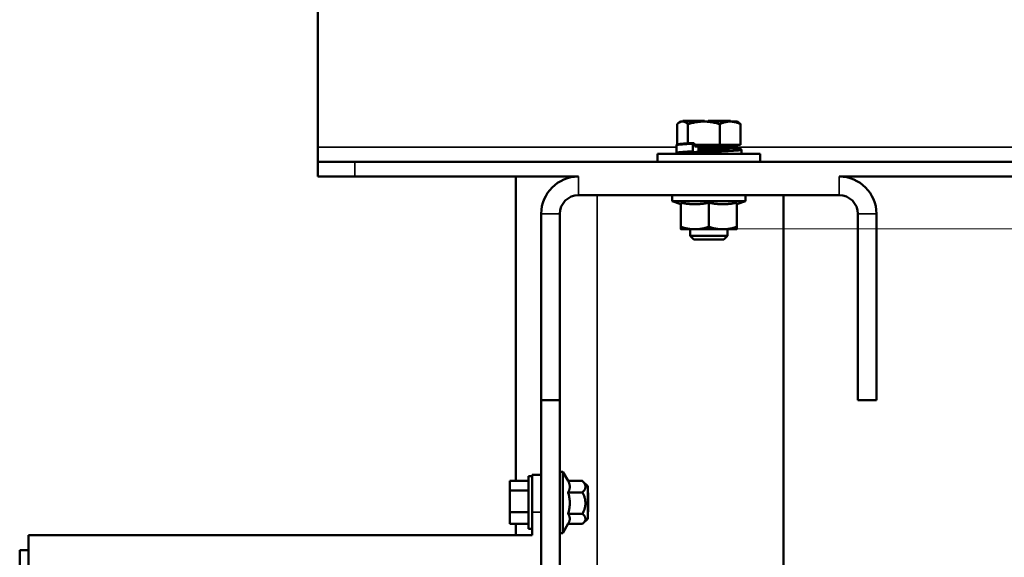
# Model space of a CAD drawing. Header units: inches. Extents: x 1 to 271, y 5 to 171.
# Tile 277 of 334: x 126.98 to 140.2, y 115.48 to 122.7. Entities that reach past the tile are written whole.
import ezdxf

# ---------------------------------------------------------------- set-up
doc = ezdxf.new("R2010")
doc.units = ezdxf.units.IN
doc.header["$LTSCALE"] = 8
doc.header["$MEASUREMENT"] = 0
doc.layers.add('Visible (ANSI)', color=7, linetype='Continuous', lineweight=50)
doc.layers.add('Visible Narrow (ANSI)', color=7, linetype='Continuous', lineweight=35)

msp = doc.modelspace()

# ---------------------------------------------------------------- linework, layer by layer
at = {"layer": 'Visible (ANSI)'}
for p, q in [((130.982, 120.985), (130.982, 123.897)), ((135.858, 121.33), (135.834, 121.317)), ((135.858, 121.33), (136.607, 121.33)), ((135.917, 121.34), (135.882, 121.34)), ((135.882, 121.33), (135.882, 121.34)), ((135.917, 121.34), (136.158, 121.34)), ((136.175, 121.34), (136.158, 121.34)), ((136.175, 121.33), (136.175, 121.34)), ((136.27, 121.34), (136.222, 121.34)), ((136.222, 121.33), (136.222, 121.34)), ((136.28, 121.34), (136.27, 121.34)), ((136.27, 121.33), (136.27, 121.34)), ((136.28, 121.34), (136.478, 121.34)), ((136.521, 121.34), (136.478, 121.34)), ((136.521, 121.33), (136.521, 121.34)), ((136.607, 121.33), (136.631, 121.317)), ((135.806, 121.297), (135.806, 121.023)), ((135.952, 121.297), (135.952, 121.034)), ((136.378, 121.297), (136.378, 121.017)), ((136.658, 121.297), (136.658, 121.017)), ((130.982, 120.788), (130.982, 120.985)), ((135.796, 121.009), (135.796, 120.914)), ((135.972, 121.039), (135.972, 121.039)), ((136.016, 121.028), (136.016, 120.934)), ((136.033, 121.042), (136.033, 121.017)), ((136.378, 121.017), (136.033, 121.017)), ((136.043, 121.017), (136.043, 120.997)), ((136.043, 120.997), (136.607, 120.997)), ((136.095, 120.93), (136.095, 120.981)), ((136.387, 120.947), (136.095, 120.947)), ((136.658, 121.017), (136.378, 121.017)), ((136.49, 120.972), (136.49, 120.96)), ((136.494, 120.961), (136.494, 120.961)), ((136.607, 121.017), (136.607, 120.997)), ((136.669, 120.948), (136.669, 120.897)), ((136.92, 120.897), (135.545, 120.897)), ((135.545, 120.788), (135.545, 120.897)), ((135.973, 120.919), (135.973, 120.919)), ((135.982, 120.904), (135.982, 120.897)), ((136.062, 120.897), (136.062, 120.911)), ((136.92, 120.788), (136.92, 120.897)), ((130.982, 120.788), (130.982, 120.592)), ((130.982, 120.788), (131.482, 120.788)), ((131.482, 120.788), (167.824, 120.788)), ((131.482, 120.592), (130.982, 120.592)), ((131.482, 120.592), (134.482, 120.592)), ((133.64, 120.592), (133.64, 116.505)), ((137.982, 120.592), (164.482, 120.592)), ((137.982, 120.342), (134.482, 120.342)), ((135.74, 120.342), (135.74, 120.263)), ((136.724, 120.263), (135.74, 120.263)), ((135.857, 120.22), (135.74, 120.263)), ((136.607, 120.22), (136.724, 120.263)), ((136.724, 120.342), (136.724, 120.263)), ((137.232, 120.342), (137.232, 109.977)), ((135.857, 119.917), (135.857, 120.241)), ((136.232, 119.917), (136.232, 120.241)), ((136.607, 119.917), (136.607, 120.241)), ((133.982, 120.092), (133.982, 117.592)), ((134.232, 117.592), (134.232, 120.092)), ((138.232, 117.592), (138.232, 120.092)), ((138.482, 117.592), (138.482, 120.092)), ((135.857, 119.884), (136.045, 119.884)), ((135.982, 119.884), (135.982, 119.795)), ((136.045, 119.884), (136.42, 119.884)), ((136.42, 119.884), (136.607, 119.884)), ((136.482, 119.884), (136.482, 119.795)), ((136.482, 119.795), (135.982, 119.795)), ((136.03, 119.747), (135.982, 119.795)), ((136.434, 119.747), (136.03, 119.747)), ((136.434, 119.747), (136.482, 119.795)), ((133.982, 115.746), (133.982, 117.592)), ((134.232, 117.592), (133.982, 117.592)), ((134.232, 110.001), (134.232, 117.592)), ((138.232, 117.592), (138.482, 117.592)), ((133.812, 115.864), (133.812, 116.57)), ((133.812, 116.57), (133.862, 116.57)), ((133.862, 116.087), (133.862, 116.587)), ((133.862, 116.587), (133.982, 116.587)), ((134.272, 116.628), (134.232, 116.628)), ((134.272, 116.628), (134.272, 115.805)), ((134.343, 116.505), (134.272, 116.628)), ((133.562, 116.505), (133.562, 116.375)), ((133.562, 116.505), (133.812, 116.505)), ((134.343, 116.505), (134.537, 116.505)), ((134.607, 116.435), (134.543, 116.5)), ((134.607, 115.998), (134.607, 116.435)), ((133.562, 116.375), (133.562, 116.087)), ((133.562, 116.375), (133.812, 116.375)), ((134.343, 116.352), (134.537, 116.352)), ((134.612, 116.343), (134.607, 116.348)), ((134.612, 116.09), (134.612, 116.343)), ((133.562, 116.087), (133.562, 115.928)), ((133.562, 116.087), (133.812, 116.087)), ((133.862, 116.087), (133.862, 115.777)), ((134.343, 116.063), (134.537, 116.063)), ((134.612, 116.09), (134.607, 116.085)), ((133.562, 115.928), (133.812, 115.928)), ((133.64, 115.928), (133.64, 115.777)), ((134.346, 115.934), (134.272, 115.805)), ((134.343, 115.928), (134.537, 115.928)), ((134.607, 115.998), (134.543, 115.934)), ((127.102, 99.777), (127.102, 115.777)), ((133.862, 115.777), (127.102, 115.777)), ((133.812, 115.864), (133.862, 115.864)), ((134.272, 115.805), (134.232, 115.805)), ((133.982, 99.467), (133.982, 115.746)), ((127.102, 115.574), (126.982, 115.574)), ((126.982, 99.974), (126.982, 115.574))]:
    msp.add_line(p, q, dxfattribs=at)
for centre, radius, start, end in [((136.515, 120.972), 0.025, 90, 180), ((134.482, 120.092), 0.5, 90, 180), ((137.982, 120.092), 0.5, 0, 90), ((134.482, 120.092), 0.25, 90, 180), ((137.982, 120.092), 0.25, 0, 90), ((151.232, 104.592), 15, 2.8538, 358.7586)]:
    msp.add_arc(centre, radius, start, end, dxfattribs=at)
for centre, major_axis, ratio, start_param, end_param in [((135.944, 121.021), (0.0037, 0.0168), 0.593425, 5.760981, 6.460384), ((136.022, 121.028), (0, 0.0133), 0.444285, 0.02516, 1.565877), ((136.022, 120.934), (0, 0.0133), 0.444529, 1.56625, 3.110261), ((136.068, 120.911), (0, 0.0133), 0.444304, 0.030862, 1.574962), ((136.089, 120.93), (-0.0001, 0.0133), 0.444623, 4.437535, 4.703634)]:
    msp.add_ellipse(centre, major_axis=major_axis, ratio=ratio, start_param=start_param, end_param=end_param, dxfattribs=at)
for points, weights in [([(135.952, 121.297), (135.879, 121.359), (135.806, 121.297)], [1.6829226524, 1.94327169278, 1.6829226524]), ([(136.378, 121.297), (136.165, 121.359), (135.952, 121.297)], [1.6829226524, 1.94327169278, 1.6829226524]), ([(136.658, 121.297), (136.518, 121.359), (136.378, 121.297)], [1.6829226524, 1.94327169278, 1.6829226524]), ([(136.631, 121.317), (136.644, 121.309), (136.658, 121.297)], [1.75860269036, 1.72887251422, 1.6829226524]), ([(136.232, 120.241), (136.045, 120.202), (135.857, 120.241)], [1.07315885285, 1.23917710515, 1.07315885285]), ([(136.607, 120.241), (136.42, 120.202), (136.232, 120.241)], [1.07315885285, 1.23917710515, 1.07315885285]), ([(135.857, 119.884), (135.857, 119.884), (135.857, 119.917)], [1, 1.0744744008, 1.07160620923]), ([(135.857, 119.917), (135.958, 119.884), (136.045, 119.884)], [1.07160620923, 1.0744744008, 1]), ([(136.045, 119.884), (136.132, 119.884), (136.232, 119.917)], [1, 1.0744744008, 1.07160620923]), ([(136.232, 119.917), (136.333, 119.884), (136.42, 119.884)], [1.07160620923, 1.0744744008, 1]), ([(136.42, 119.884), (136.507, 119.884), (136.607, 119.917)], [1, 1.0744744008, 1.07160620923]), ([(136.607, 119.917), (136.607, 119.884), (136.607, 119.884)], [1.07160620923, 1.0744744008, 1]), ([(134.343, 116.352), (134.385, 116.428), (134.343, 116.505)], [1.35460304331, 1.5641608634, 1.35460304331]), ([(134.543, 116.5), (134.54, 116.502), (134.537, 116.505)], [1.44827707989, 1.44095213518, 1.4330661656]), ([(134.537, 116.505), (134.609, 116.428), (134.537, 116.352)], [1.4330661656, 1.65476227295, 1.4330661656]), ([(134.343, 116.063), (134.385, 116.208), (134.343, 116.352)], [1.35460304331, 1.5641608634, 1.35460304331]), ([(134.537, 116.352), (134.609, 116.208), (134.537, 116.063)], [1.4330661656, 1.65476227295, 1.4330661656]), ([(134.346, 115.934), (134.384, 115.998), (134.343, 116.063)], [1.36898113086, 1.55670666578, 1.35460304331]), ([(134.537, 116.063), (134.609, 115.996), (134.537, 115.928)], [1.4330661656, 1.65476227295, 1.4330661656])]:
    msp.add_rational_spline(points, weights, degree=2, dxfattribs=at)
for points, knots in [([(135.796, 121.009), (135.796, 121.011), (135.797, 121.014), (135.799, 121.017), (135.8, 121.018), (135.802, 121.021), (135.804, 121.021), (135.807, 121.023), (135.81, 121.024), (135.82, 121.027), (135.831, 121.028), (135.871, 121.033), (135.904, 121.035), (135.946, 121.038)], [0.0000071, 0.0000071, 0.0000071, 0.0000071, 0.0325695, 0.0325695, 0.0628391, 0.0628391, 0.104844, 0.104844, 0.1986261, 0.1986261, 0.4813838, 0.4813838, 0.9044579, 0.9044579, 0.9044579, 0.9044579]), ([(135.952, 121.034), (135.955, 121.036), (135.958, 121.037), (135.964, 121.039), (135.968, 121.039), (135.972, 121.039)], [0.000001, 0.000001, 0.000001, 0.000001, 0.02398603, 0.02398603, 0.05178984, 0.05178984, 0.05178984, 0.05178984]), ([(135.984, 121.04), (135.985, 121.04), (135.986, 121.04), (135.991, 121.04), (135.995, 121.04), (136.002, 121.041), (136.006, 121.041), (136.012, 121.041), (136.015, 121.041), (136.019, 121.042), (136.021, 121.042), (136.022, 121.042)], [0.98442516, 0.98442516, 0.98442516, 0.98442516, 0.98550725, 0.98550725, 0.99077957, 0.99077957, 0.99478417, 0.99478417, 0.99859476, 0.99859476, 1, 1, 1, 1]), ([(135.987, 121.04), (135.994, 121.04), (136, 121.041), (136.014, 121.041), (136.021, 121.042), (136.028, 121.042)], [0.0393483, 0.0393483, 0.0393483, 0.0393483, 0.0961671, 0.0961671, 0.1498875, 0.1498875, 0.1498875, 0.1498875]), ([(136.068, 120.924), (136.079, 120.925), (136.091, 120.926), (136.113, 120.927), (136.124, 120.928), (136.135, 120.929)], [0.000001, 0.000001, 0.000001, 0.000001, 0.1891399, 0.1891399, 0.3747243, 0.3747243, 0.3747243, 0.3747243]), ([(136.084, 120.997), (136.086, 120.997), (136.087, 120.997), (136.09, 120.994), (136.091, 120.992), (136.093, 120.988), (136.094, 120.985), (136.095, 120.982), (136.095, 120.981), (136.095, 120.981)], [-0.28273905, -0.28273905, -0.28273905, -0.28273905, -0.25909315, -0.25909315, -0.23549174, -0.23549174, -0.21195676, -0.21195676, -0.20920644, -0.20920644, -0.20920644, -0.20920644]), ([(136.137, 120.929), (136.165, 120.931), (136.195, 120.933), (136.254, 120.937), (136.284, 120.939), (136.339, 120.944), (136.366, 120.946), (136.413, 120.95), (136.434, 120.952), (136.467, 120.956), (136.48, 120.958), (136.492, 120.96), (136.495, 120.961), (136.496, 120.962), (136.496, 120.962), (136.496, 120.962)], [0.000143, 0.000143, 0.000143, 0.000143, 0.229753, 0.229753, 0.451847, 0.451847, 0.673085, 0.673085, 0.893176, 0.893176, 1.110968, 1.110968, 1.213963, 1.213963, 1.233532, 1.233532, 1.233532, 1.233532]), ([(136.491, 120.979), (136.516, 120.978), (136.54, 120.976), (136.589, 120.973), (136.612, 120.971), (136.637, 120.968), (136.644, 120.966), (136.653, 120.965), (136.656, 120.964), (136.66, 120.962), (136.662, 120.961), (136.665, 120.958), (136.666, 120.957), (136.668, 120.953), (136.669, 120.951), (136.669, 120.948)], [0.1062557, 0.1062557, 0.1062557, 0.1062557, 0.3509179, 0.3509179, 0.6958753, 0.6958753, 0.8702045, 0.8702045, 0.9835685, 0.9835685, 1.0408619, 1.0408619, 1.0709478, 1.0709478, 1.1027708, 1.1027708, 1.1027708, 1.1027708]), ([(135.815, 120.897), (135.812, 120.898), (135.809, 120.899), (135.804, 120.901), (135.803, 120.902), (135.8, 120.904), (135.799, 120.906), (135.797, 120.909), (135.796, 120.912), (135.796, 120.914)], [0, 0, 0, 0, 0.1151468, 0.1151468, 0.1733039, 0.1733039, 0.2038234, 0.2038234, 0.2361547, 0.2361547, 0.2361547, 0.2361547]), ([(136.063, 120.914), (136.048, 120.913), (136.035, 120.911), (136.006, 120.908), (135.991, 120.906), (135.976, 120.903), (135.973, 120.902), (135.969, 120.901), (135.969, 120.901), (135.969, 120.901)], [0.0825989, 0.0825989, 0.0825989, 0.0825989, 0.2224504, 0.2224504, 0.4405348, 0.4405348, 0.5440903, 0.5440903, 0.6033239, 0.6033239, 0.6033239, 0.6033239]), ([(136.022, 120.921), (136.033, 120.92), (136.044, 120.919), (136.058, 120.918), (136.061, 120.918), (136.063, 120.918)], [0.0000044, 0.0000044, 0.0000044, 0.0000044, 0.189659, 0.189659, 0.2354119, 0.2354119, 0.2354119, 0.2354119])]:
    msp.add_open_spline(points, degree=3, knots=knots, dxfattribs=at)
for points in [[(135.972, 121.039), (135.976, 121.039), (135.98, 121.04), (135.984, 121.04)], [(136.033, 121.042), (136.029, 121.042), (136.025, 121.042), (136.022, 121.042)], [(136.132, 120.929), (136.134, 120.929), (136.135, 120.929), (136.137, 120.929)]]:
    msp.add_open_spline(points, degree=3, dxfattribs=at)
at = {"layer": 'Visible Narrow (ANSI)'}
for p, q in [((135.917, 121.33), (135.917, 121.34)), ((136.158, 121.33), (136.158, 121.34)), ((136.28, 121.33), (136.28, 121.34)), ((136.478, 121.33), (136.478, 121.34)), ((130.982, 120.985), (135.796, 120.985)), ((136.095, 120.972), (136.49, 120.972)), ((136.493, 120.985), (165.796, 120.985)), ((136.008, 120.92), (136.008, 120.92)), ((131.482, 120.592), (131.482, 120.788)), ((134.482, 120.592), (134.482, 120.342)), ((137.982, 120.342), (137.982, 120.592)), ((134.732, 120.342), (134.732, 87.342)), ((134.232, 120.092), (133.982, 120.092)), ((138.482, 120.092), (138.232, 120.092)), ((133.862, 116.087), (133.982, 116.087))]:
    msp.add_line(p, q, dxfattribs=at)
for points, knots in [([(135.796, 121.009), (135.796, 121.009), (135.796, 121.009), (135.797, 121.01), (135.797, 121.01), (135.798, 121.011), (135.8, 121.011), (135.804, 121.012), (135.807, 121.013), (135.81, 121.013), (135.811, 121.014), (135.814, 121.014), (135.818, 121.015), (135.827, 121.016), (135.832, 121.016), (135.839, 121.017), (135.841, 121.017), (135.847, 121.018), (135.851, 121.018), (135.861, 121.019), (135.867, 121.02), (135.874, 121.02), (135.874, 121.02), (135.88, 121.021), (135.886, 121.021), (135.893, 121.022), (135.894, 121.022), (135.903, 121.022), (135.911, 121.023), (135.928, 121.024), (135.937, 121.024), (135.95, 121.025), (135.953, 121.025), (135.964, 121.026), (135.972, 121.026), (135.984, 121.027), (135.988, 121.027), (135.996, 121.027), (135.999, 121.028), (136.005, 121.028), (136.008, 121.028), (136.013, 121.028), (136.014, 121.028), (136.016, 121.028)], [0.8275264, 0.8275264, 0.8275264, 0.8275264, 0.8354909, 0.8354909, 0.8405797, 0.8405797, 0.8550725, 0.8550725, 0.8689318, 0.8689318, 0.8695652, 0.8695652, 0.884058, 0.884058, 0.8985507, 0.8985507, 0.9030477, 0.9030477, 0.9130435, 0.9130435, 0.9266606, 0.9266606, 0.9275362, 0.9275362, 0.9395132, 0.9395132, 0.942029, 0.942029, 0.9565217, 0.9565217, 0.9710145, 0.9710145, 0.9750899, 0.9750899, 0.9855072, 0.9855072, 0.9904796, 0.9904796, 0.99465, 0.99465, 0.9981743, 0.9981743, 1, 1, 1, 1]), ([(135.796, 120.914), (135.796, 120.914), (135.796, 120.915), (135.796, 120.915), (135.796, 120.915), (135.796, 120.915), (135.796, 120.915), (135.797, 120.916), (135.797, 120.916), (135.799, 120.917), (135.799, 120.917), (135.801, 120.917), (135.802, 120.918), (135.805, 120.918), (135.806, 120.919), (135.809, 120.919), (135.809, 120.919), (135.811, 120.92), (135.812, 120.92), (135.815, 120.92), (135.817, 120.92), (135.821, 120.921), (135.823, 120.921), (135.827, 120.922), (135.83, 120.922), (135.835, 120.923), (135.838, 120.923), (135.841, 120.923), (135.842, 120.923), (135.845, 120.924), (135.847, 120.924), (135.853, 120.924), (135.857, 120.925), (135.864, 120.925), (135.868, 120.926), (135.875, 120.926), (135.879, 120.926), (135.886, 120.927), (135.889, 120.927), (135.893, 120.927), (135.894, 120.928), (135.899, 120.928), (135.903, 120.928), (135.911, 120.929), (135.916, 120.929), (135.924, 120.93), (135.928, 120.93), (135.937, 120.93), (135.942, 120.931), (135.949, 120.931), (135.953, 120.931), (135.958, 120.931), (135.96, 120.932), (135.967, 120.932), (135.973, 120.932), (135.982, 120.933), (135.986, 120.933), (135.992, 120.933), (135.994, 120.933), (136.001, 120.934), (136.005, 120.934), (136.012, 120.934), (136.014, 120.934), (136.016, 120.934)], [0.8304925, 0.8304925, 0.8304925, 0.8304925, 0.8321168, 0.8321168, 0.838573, 0.838573, 0.8394161, 0.8394161, 0.8467153, 0.8467153, 0.8540146, 0.8540146, 0.8613139, 0.8613139, 0.8686131, 0.8686131, 0.8723222, 0.8723222, 0.8759124, 0.8759124, 0.8832117, 0.8832117, 0.8905109, 0.8905109, 0.8978102, 0.8978102, 0.9051095, 0.9051095, 0.9067513, 0.9067513, 0.9124088, 0.9124088, 0.919708, 0.919708, 0.9270073, 0.9270073, 0.9343066, 0.9343066, 0.939599, 0.939599, 0.9416058, 0.9416058, 0.9489051, 0.9489051, 0.9562044, 0.9562044, 0.9635036, 0.9635036, 0.9708029, 0.9708029, 0.9754328, 0.9754328, 0.9781022, 0.9781022, 0.9854015, 0.9854015, 0.9899667, 0.9899667, 0.9927007, 0.9927007, 0.9974854, 0.9974854, 1, 1, 1, 1]), ([(136.062, 120.911), (136.066, 120.911), (136.07, 120.911), (136.078, 120.912), (136.082, 120.912), (136.092, 120.912), (136.098, 120.912), (136.104, 120.913), (136.104, 120.913), (136.111, 120.913), (136.118, 120.913), (136.131, 120.914), (136.138, 120.914), (136.158, 120.915), (136.171, 120.915), (136.194, 120.917), (136.204, 120.917), (136.216, 120.918), (136.217, 120.918), (136.23, 120.918), (136.241, 120.919), (136.253, 120.919), (136.254, 120.919), (136.266, 120.92), (136.277, 120.92), (136.289, 120.921), (136.29, 120.921), (136.296, 120.921), (136.3, 120.921), (136.313, 120.922), (136.32, 120.922), (136.34, 120.923), (136.352, 120.924), (136.374, 120.925), (136.383, 120.925), (136.395, 120.926), (136.398, 120.926), (136.413, 120.926), (136.425, 120.927), (136.448, 120.928), (136.459, 120.929), (136.471, 120.929), (136.472, 120.929), (136.483, 120.93), (136.493, 120.931), (136.513, 120.932), (136.523, 120.932), (136.536, 120.933), (136.54, 120.933), (136.549, 120.934), (136.554, 120.934), (136.568, 120.935), (136.576, 120.936), (136.59, 120.937), (136.595, 120.937), (136.602, 120.938), (136.604, 120.938), (136.612, 120.938), (136.619, 120.939), (136.63, 120.94), (136.635, 120.941), (136.64, 120.941), (136.641, 120.941), (136.645, 120.942), (136.649, 120.943), (136.656, 120.944), (136.659, 120.944), (136.662, 120.945), (136.663, 120.945), (136.665, 120.946), (136.666, 120.946), (136.668, 120.947), (136.669, 120.948), (136.669, 120.948), (136.669, 120.948), (136.669, 120.948)], [0, 0, 0, 0, 0.0037754, 0.0037754, 0.0082286, 0.0082286, 0.0140852, 0.0140852, 0.0144928, 0.0144928, 0.02137, 0.02137, 0.0289855, 0.0289855, 0.0434783, 0.0434783, 0.0558985, 0.0558985, 0.057971, 0.057971, 0.0712181, 0.0712181, 0.0724638, 0.0724638, 0.0858599, 0.0858599, 0.0869565, 0.0869565, 0.092397, 0.092397, 0.1014493, 0.1014493, 0.115942, 0.115942, 0.1270688, 0.1270688, 0.1304348, 0.1304348, 0.1449275, 0.1449275, 0.1594203, 0.1594203, 0.1606777, 0.1606777, 0.173913, 0.173913, 0.1884058, 0.1884058, 0.1942258, 0.1942258, 0.2028986, 0.2028986, 0.2173913, 0.2173913, 0.228076, 0.228076, 0.2318841, 0.2318841, 0.2463768, 0.2463768, 0.2608696, 0.2608696, 0.2618721, 0.2618721, 0.2753623, 0.2753623, 0.2898551, 0.2898551, 0.2955889, 0.2955889, 0.3043478, 0.3043478, 0.3188406, 0.3188406, 0.3198963, 0.3198963, 0.3198963, 0.3198963]), ([(136.068, 120.924), (136.072, 120.924), (136.076, 120.925), (136.084, 120.925), (136.088, 120.925), (136.098, 120.926), (136.104, 120.926), (136.115, 120.926), (136.121, 120.927), (136.135, 120.927), (136.142, 120.927), (136.16, 120.928), (136.17, 120.929), (136.182, 120.929), (136.184, 120.929), (136.195, 120.93), (136.205, 120.93), (136.216, 120.931), (136.218, 120.931), (136.232, 120.932), (136.243, 120.932), (136.266, 120.933), (136.277, 120.934), (136.289, 120.934), (136.289, 120.934), (136.294, 120.934), (136.299, 120.935), (136.31, 120.935), (136.318, 120.935), (136.337, 120.936), (136.349, 120.937), (136.37, 120.938), (136.379, 120.938), (136.391, 120.939), (136.394, 120.939), (136.408, 120.94), (136.42, 120.94), (136.442, 120.942), (136.453, 120.942), (136.465, 120.943), (136.465, 120.943), (136.476, 120.943), (136.486, 120.944), (136.505, 120.945), (136.514, 120.946), (136.527, 120.946), (136.531, 120.947), (136.54, 120.947), (136.545, 120.947), (136.558, 120.948), (136.566, 120.949), (136.579, 120.95), (136.584, 120.95), (136.591, 120.951), (136.593, 120.951), (136.601, 120.952), (136.607, 120.952), (136.618, 120.954), (136.623, 120.954), (136.628, 120.955), (136.629, 120.955), (136.633, 120.955), (136.637, 120.956), (136.643, 120.957), (136.646, 120.958), (136.649, 120.958), (136.65, 120.959), (136.652, 120.959), (136.653, 120.959), (136.655, 120.96), (136.656, 120.961), (136.656, 120.962), (136.656, 120.962), (136.655, 120.963), (136.655, 120.963), (136.653, 120.964), (136.652, 120.964), (136.647, 120.966), (136.645, 120.966), (136.641, 120.967), (136.641, 120.967), (136.638, 120.967), (136.634, 120.968), (136.625, 120.969), (136.621, 120.97), (136.613, 120.97), (136.611, 120.971), (136.605, 120.971), (136.601, 120.971), (136.591, 120.972), (136.584, 120.973), (136.571, 120.974), (136.566, 120.974), (136.558, 120.975), (136.556, 120.975), (136.545, 120.976), (136.536, 120.976), (136.518, 120.978), (136.509, 120.978), (136.498, 120.979), (136.498, 120.979), (136.495, 120.979), (136.493, 120.979), (136.491, 120.979)], [0, 0, 0, 0, 0.0038521, 0.0038521, 0.0083992, 0.0083992, 0.0144928, 0.0144928, 0.0209761, 0.0209761, 0.0289855, 0.0289855, 0.0417878, 0.0417878, 0.0434783, 0.0434783, 0.0557352, 0.0557352, 0.057971, 0.057971, 0.0724638, 0.0724638, 0.0861705, 0.0861705, 0.0869565, 0.0869565, 0.0921568, 0.0921568, 0.1014493, 0.1014493, 0.115942, 0.115942, 0.1268732, 0.1268732, 0.1304348, 0.1304348, 0.1449275, 0.1449275, 0.1594203, 0.1594203, 0.1604898, 0.1604898, 0.173913, 0.173913, 0.1884058, 0.1884058, 0.1940643, 0.1940643, 0.2028986, 0.2028986, 0.2173913, 0.2173913, 0.2279362, 0.2279362, 0.2318841, 0.2318841, 0.2463768, 0.2463768, 0.2608696, 0.2608696, 0.2617533, 0.2617533, 0.2753623, 0.2753623, 0.2898551, 0.2898551, 0.2954913, 0.2954913, 0.3043478, 0.3043478, 0.3188406, 0.3188406, 0.3292397, 0.3292397, 0.3333333, 0.3333333, 0.3478261, 0.3478261, 0.3623188, 0.3623188, 0.3630392, 0.3630392, 0.3768116, 0.3768116, 0.3913043, 0.3913043, 0.3968366, 0.3968366, 0.4057971, 0.4057971, 0.4202899, 0.4202899, 0.4305826, 0.4305826, 0.4347826, 0.4347826, 0.4492754, 0.4492754, 0.4637681, 0.4637681, 0.4643278, 0.4643278, 0.467693, 0.467693, 0.467693, 0.467693]), ([(136.137, 120.929), (136.145, 120.93), (136.162, 120.931), (136.189, 120.933), (136.217, 120.935), (136.245, 120.937), (136.273, 120.939), (136.3, 120.941), (136.326, 120.943), (136.352, 120.945), (136.376, 120.946), (136.399, 120.948), (136.42, 120.95), (136.439, 120.952), (136.456, 120.954), (136.471, 120.956), (136.483, 120.958), (136.493, 120.96), (136.5, 120.962), (136.504, 120.964), (136.505, 120.966), (136.504, 120.968), (136.5, 120.97), (136.495, 120.971), (136.491, 120.972), (136.49, 120.972)], [0.00096, 0.00096, 0.00096, 0.00096, 0.0166667, 0.0333333, 0.05, 0.0666667, 0.0833333, 0.1, 0.1166667, 0.1333333, 0.15, 0.1666667, 0.1833333, 0.2, 0.2166667, 0.2333333, 0.25, 0.2666667, 0.2833333, 0.3, 0.3166667, 0.3333333, 0.35, 0.3666667, 0.3723678, 0.3723678, 0.3723678, 0.3723678]), ([(135.817, 120.897), (135.816, 120.898), (135.814, 120.898), (135.812, 120.899), (135.81, 120.9), (135.809, 120.9), (135.809, 120.901), (135.809, 120.902), (135.811, 120.903), (135.813, 120.904), (135.816, 120.905), (135.82, 120.906), (135.825, 120.906), (135.831, 120.907), (135.837, 120.908), (135.844, 120.909), (135.852, 120.91), (135.861, 120.911), (135.871, 120.912), (135.882, 120.912), (135.893, 120.913), (135.905, 120.914), (135.917, 120.915), (135.928, 120.916), (135.941, 120.917), (135.954, 120.918), (135.968, 120.918), (135.985, 120.919), (136.002, 120.92), (136.016, 120.921), (136.022, 120.921)], [0.7994476, 0.7994476, 0.7994476, 0.7994476, 0.8029197, 0.810219, 0.8175182, 0.8248175, 0.8321168, 0.8394161, 0.8467153, 0.8540146, 0.8613139, 0.8686131, 0.8759124, 0.8832117, 0.8905109, 0.8978102, 0.9051095, 0.9124088, 0.919708, 0.9270073, 0.9343066, 0.9416058, 0.9489051, 0.9562044, 0.9635036, 0.9708029, 0.9781022, 0.9854015, 0.9927007, 1, 1, 1, 1]), ([(135.96, 120.897), (135.96, 120.898), (135.961, 120.899), (135.965, 120.901), (135.971, 120.903), (135.981, 120.905), (135.993, 120.907), (136.008, 120.908), (136.025, 120.91), (136.043, 120.912), (136.056, 120.914), (136.063, 120.914)], [0.8384364, 0.8384364, 0.8384364, 0.8384364, 0.85, 0.8666667, 0.8833333, 0.9, 0.9166667, 0.9333333, 0.95, 0.9666667, 0.9811079, 0.9811079, 0.9811079, 0.9811079])]:
    msp.add_open_spline(points, degree=3, knots=knots, dxfattribs=at)

doc.saveas('drawing.dxf')
